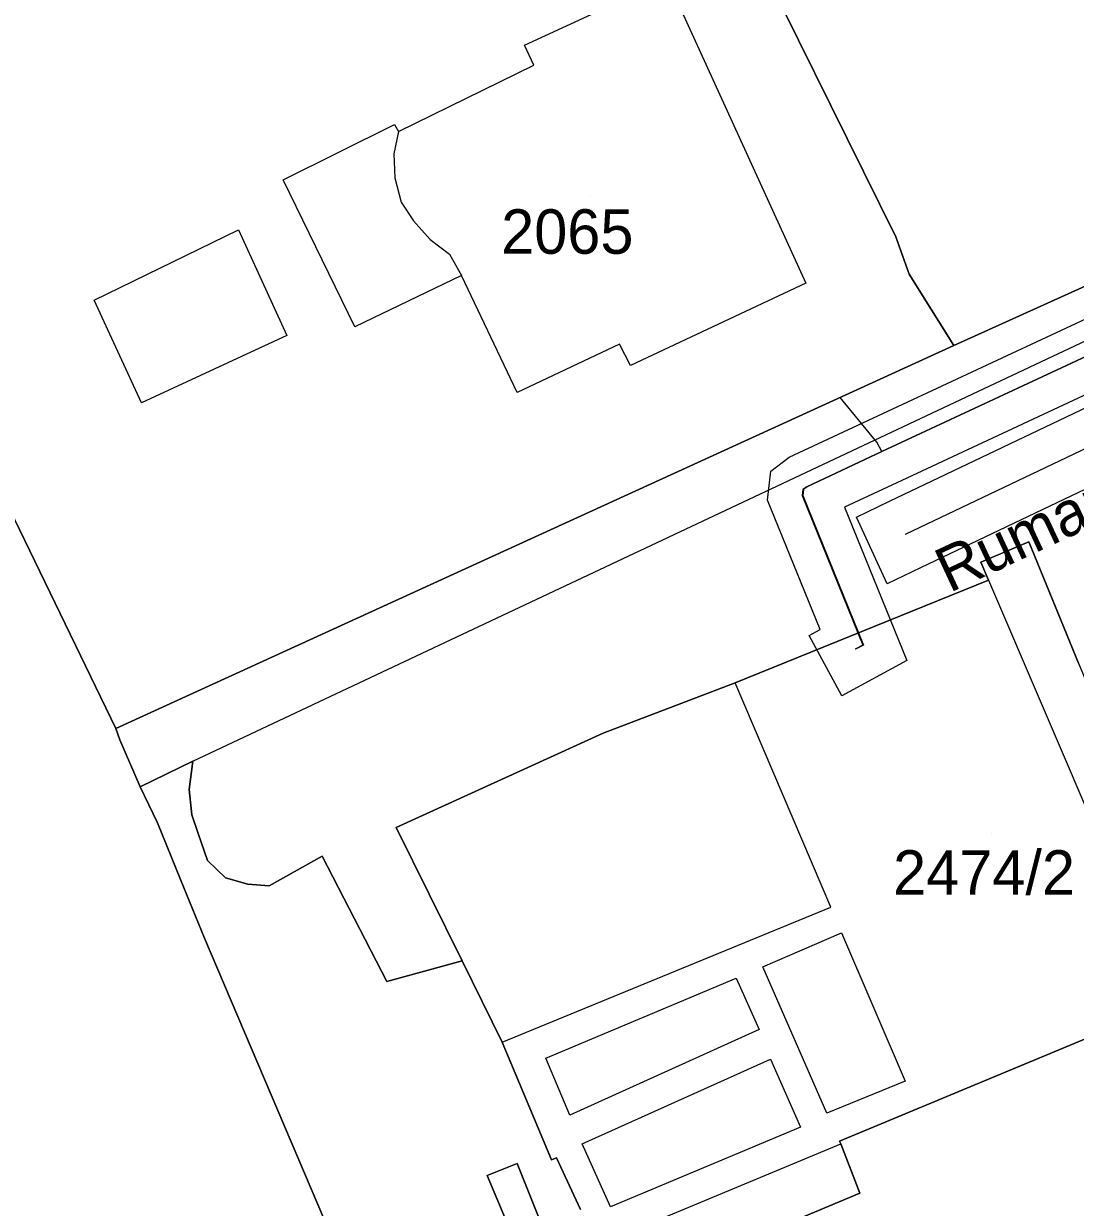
# Model space of a CAD drawing. Extents: x -263423 to -261326, y -1240067 to -1237864.
# Drawn here: x -262596.8 to -262549.5, y -1239094.9 to -1239041.7 of the extents above; entities that cross this region are included whole.
import ezdxf

# ---------------------------------------------------------------- set-up
doc = ezdxf.new("R2010")
doc.units = 0
for name, color, linetype in [('body_kn', 7, 'Continuous'), ('kladpar_druhypozemkov', 7, 'Continuous'), ('kladpar_hranice', 7, 'Continuous'), ('kladpar_parcelnecisla', 7, 'Continuous'), ('kladpar_plochy', 7, 'Continuous'), ('popisy', 7, 'Continuous'), ('tarchy_linie', 7, 'Continuous'), ('zappar_hrandruhpozemk', 7, 'Continuous')]:
    doc.layers.add(name, color=color, linetype=linetype)

msp = doc.modelspace()

# ---------------------------------------------------------------- linework, layer by layer
at = {"layer": 'body_kn'}
for p, q in [((-262574.29, -1239042.66), (-262574.29, -1239042.66)), ((-262573.87, -1239043.56), (-262573.87, -1239043.56)), ((-262580.14, -1239046.22), (-262580.14, -1239046.22)), ((-262579.96, -1239046.54), (-262579.96, -1239046.54)), ((-262579.96, -1239046.54), (-262579.96, -1239046.54)), ((-262580.17, -1239047.55), (-262580.17, -1239047.55)), ((-262585.15, -1239048.71), (-262585.15, -1239048.71)), ((-262580.13, -1239048.63), (-262580.13, -1239048.63)), ((-262579.84, -1239049.72), (-262579.84, -1239049.72)), ((-262587.16, -1239050.96), (-262587.16, -1239050.96)), ((-262587.16, -1239050.96), (-262587.16, -1239050.96)), ((-262579.29, -1239050.56), (-262579.29, -1239050.56)), ((-262578.54, -1239051.4), (-262578.54, -1239051.4)), ((-262557.6, -1239051.28), (-262557.6, -1239051.28)), ((-262577.67, -1239052.05), (-262577.67, -1239052.05)), ((-262577.12, -1239053.02), (-262577.12, -1239053.02)), ((-262577.12, -1239053.02), (-262577.12, -1239053.02)), ((-262557, -1239052.95), (-262557, -1239052.95)), ((-262561.64, -1239053.36), (-262561.64, -1239053.36)), ((-262593.64, -1239054.12), (-262593.64, -1239054.12)), ((-262584.98, -1239055.71), (-262584.98, -1239055.71)), ((-262581.93, -1239055.33), (-262581.93, -1239055.33)), ((-262570.02, -1239056.1), (-262570.02, -1239056.1)), ((-262554.98, -1239056.17), (-262554.98, -1239056.17)), ((-262569.53, -1239057.06), (-262569.53, -1239057.06)), ((-262574.63, -1239058.28), (-262574.63, -1239058.28)), ((-262591.52, -1239058.74), (-262591.52, -1239058.74)), ((-262560.09, -1239058.5), (-262560.09, -1239058.5)), ((-262558.85, -1239059.54), (-262558.85, -1239059.54)), ((-262558.45, -1239060.52), (-262558.45, -1239060.52)), ((-262558.22, -1239060.94), (-262558.22, -1239060.94)), ((-262558.22, -1239060.94), (-262558.22, -1239060.94)), ((-262558.2, -1239060.94), (-262558.2, -1239060.94)), ((-262562.39, -1239061.19), (-262562.39, -1239061.19)), ((-262563.21, -1239061.82), (-262563.21, -1239061.82)), ((-262561.77, -1239062.65), (-262561.77, -1239062.65)), ((-262561.75, -1239062.65), (-262561.75, -1239062.65)), ((-262561.6, -1239062.52), (-262561.6, -1239062.52)), ((-262561.58, -1239062.52), (-262561.58, -1239062.52)), ((-262557.55, -1239062.34), (-262557.55, -1239062.34)), ((-262563.36, -1239063.13), (-262563.36, -1239063.13)), ((-262561.8, -1239062.91), (-262561.8, -1239062.91)), ((-262561.78, -1239062.91), (-262561.78, -1239062.91)), ((-262557.87, -1239063.17), (-262557.87, -1239063.17)), ((-262559.9, -1239063.44), (-262559.9, -1239063.44)), ((-262559.36, -1239063.88), (-262559.36, -1239063.88)), ((-262559.36, -1239063.88), (-262559.36, -1239063.88)), ((-262557.18, -1239064.67), (-262557.18, -1239064.67)), ((-262551.61, -1239064.99), (-262551.61, -1239064.99)), ((-262553.77, -1239065.91), (-262553.77, -1239065.91)), ((-262556.49, -1239066.17), (-262556.49, -1239066.17)), ((-262557.98, -1239066.88), (-262557.98, -1239066.88)), ((-262553.42, -1239066.72), (-262553.42, -1239066.72)), ((-262553.42, -1239066.72), (-262553.42, -1239066.72)), ((-262561, -1239068.94), (-262561, -1239068.94)), ((-262561, -1239068.94), (-262561, -1239068.94)), ((-262561.49, -1239069.21), (-262561.49, -1239069.21)), ((-262559.07, -1239069.64), (-262559.07, -1239069.64)), ((-262559.05, -1239069.64), (-262559.05, -1239069.64)), ((-262559.42, -1239069.83), (-262559.42, -1239069.83)), ((-262559.4, -1239069.83), (-262559.4, -1239069.83)), ((-262557.1, -1239070.34), (-262557.1, -1239070.34)), ((-262564.82, -1239071.34), (-262564.82, -1239071.34)), ((-262560.02, -1239071.92), (-262560.02, -1239071.92)), ((-262592.67, -1239073.4), (-262592.67, -1239073.4)), ((-262592.49, -1239073.91), (-262592.49, -1239073.91)), ((-262570.76, -1239073.61), (-262570.76, -1239073.61)), ((-262589.21, -1239074.87), (-262589.21, -1239074.87)), ((-262589.21, -1239074.87), (-262589.21, -1239074.87)), ((-262591.58, -1239076.02), (-262591.58, -1239076.02)), ((-262589.37, -1239076.14), (-262589.37, -1239076.14)), ((-262590.8, -1239077.63), (-262590.8, -1239077.63)), ((-262589.26, -1239077.28), (-262589.26, -1239077.28)), ((-262588.97, -1239078.12), (-262588.97, -1239078.12)), ((-262580.06, -1239077.85), (-262580.06, -1239077.85)), ((-262580.06, -1239077.85), (-262580.06, -1239077.85)), ((-262583.4, -1239079.13), (-262583.4, -1239079.13)), ((-262588.55, -1239079.33), (-262588.55, -1239079.33)), ((-262589.77, -1239080.19), (-262589.77, -1239080.19)), ((-262587.74, -1239080.11), (-262587.74, -1239080.11)), ((-262586.73, -1239080.39), (-262586.73, -1239080.39)), ((-262585.78, -1239080.47), (-262585.78, -1239080.47)), ((-262560.52, -1239081.43), (-262560.52, -1239081.43)), ((-262588.69, -1239082.82), (-262588.69, -1239082.82)), ((-262560.03, -1239082.59), (-262560.03, -1239082.59)), ((-262577.1, -1239083.85), (-262577.1, -1239083.85)), ((-262563.57, -1239084.12), (-262563.57, -1239084.12)), ((-262563.57, -1239084.12), (-262563.57, -1239084.12)), ((-262580.48, -1239084.78), (-262580.48, -1239084.78)), ((-262564.78, -1239084.62), (-262564.78, -1239084.62)), ((-262563.74, -1239086.94), (-262563.74, -1239086.94)), ((-262575.3, -1239087.51), (-262575.3, -1239087.51)), ((-262575.3, -1239087.51), (-262575.3, -1239087.51)), ((-262573.34, -1239088.22), (-262573.34, -1239088.22)), ((-262573.34, -1239088.22), (-262573.34, -1239088.22)), ((-262563.23, -1239088.26), (-262563.23, -1239088.26)), ((-262557.18, -1239089.26), (-262557.18, -1239089.26)), ((-262572.25, -1239090.78), (-262572.25, -1239090.78)), ((-262560.7, -1239090.7), (-262560.7, -1239090.7)), ((-262561.88, -1239091.32), (-262561.88, -1239091.32)), ((-262560.12, -1239091.96), (-262560.12, -1239091.96)), ((-262571.7, -1239092.07), (-262571.7, -1239092.07)), ((-262571.7, -1239092.07), (-262571.7, -1239092.07)), ((-262560.07, -1239092.08), (-262560.07, -1239092.08)), ((-262574.63, -1239092.96), (-262574.63, -1239092.96)), ((-262573.08, -1239092.79), (-262573.08, -1239092.79)), ((-262572.85, -1239092.7), (-262572.85, -1239092.7)), ((-262575.97, -1239093.5), (-262575.97, -1239093.5)), ((-262559.21, -1239094.29), (-262559.21, -1239094.29)), ((-262570.42, -1239094.91), (-262570.42, -1239094.91))]:
    msp.add_line(p, q, dxfattribs=at)
at = {"layer": 'kladpar_druhypozemkov'}
for p, q in [((-262571.34, -1239049.4), (-262571.34, -1239049.4)), ((-262553.29, -1239078.12), (-262553.29, -1239078.12))]:
    msp.add_line(p, q, dxfattribs=at)
at = {"layer": 'kladpar_hranice'}
for points in [[(-262673.42, -1238961.39), (-262650.84, -1238988.96), (-262642.03, -1238999.89), (-262609.53, -1239039.36), (-262608.63, -1239040.45), (-262592.67, -1239073.4), (-262592.49, -1239073.91), (-262591.58, -1239076.02), (-262590.8, -1239077.63), (-262589.77, -1239080.19), (-262588.69, -1239082.82), (-262576.44, -1239111.62)], [(-262533.6, -1239028.74), (-262537.88, -1239034.55), (-262537.4, -1239035.77), (-262545.54, -1239039.54), (-262543.35, -1239044.03), (-262541.37, -1239043.18), (-262538.76, -1239048.83), (-262554.98, -1239056.17), (-262557, -1239052.95), (-262557.6, -1239051.28), (-262564.89, -1239036.51), (-262566.65, -1239032.79), (-262556.19, -1239024.56), (-262547.6, -1239017.76), (-262547.15, -1239017.4), (-262533.6, -1239028.74)], [(-262573.39, -1239036.2), (-262569.82, -1239034.39), (-262571.78, -1239029.6), (-262568.5, -1239028.31), (-262566.65, -1239032.79), (-262564.89, -1239036.51), (-262557.6, -1239051.28), (-262557, -1239052.95), (-262554.98, -1239056.17), (-262592.67, -1239073.4), (-262608.63, -1239040.45), (-262606.64, -1239038.83), (-262604.69, -1239037.23), (-262596.16, -1239029.92), (-262594.73, -1239028.62), (-262592.86, -1239027.13), (-262581.6, -1239040.4), (-262573.39, -1239036.2)], [(-262549.37, -1239070.45), (-262551.61, -1239064.99), (-262553.77, -1239065.91), (-262553.42, -1239066.72), (-262564.82, -1239071.34), (-262570.76, -1239073.61), (-262580.06, -1239077.85), (-262577.1, -1239083.85), (-262580.48, -1239084.78), (-262583.4, -1239079.13), (-262585.78, -1239080.47), (-262586.73, -1239080.39), (-262587.74, -1239080.11), (-262588.55, -1239079.33), (-262588.97, -1239078.12), (-262589.26, -1239077.28), (-262589.37, -1239076.14), (-262589.21, -1239074.87), (-262591.58, -1239076.02), (-262592.49, -1239073.91), (-262592.67, -1239073.4), (-262554.98, -1239056.17), (-262538.76, -1239048.83)], [(-262580.06, -1239077.85), (-262570.76, -1239073.61), (-262564.82, -1239071.34), (-262553.42, -1239066.72), (-262553.77, -1239065.91), (-262551.61, -1239064.99), (-262549.37, -1239070.45), (-262548.94, -1239071.5), (-262547.01, -1239076.18), (-262543.59, -1239084.48), (-262543.49, -1239084.72), (-262543.37, -1239085.03), (-262545.28, -1239085.78), (-262560.12, -1239091.96), (-262560.07, -1239092.08), (-262559.21, -1239094.29), (-262571.09, -1239099.28)], [(-262576.44, -1239111.62), (-262588.69, -1239082.82), (-262589.77, -1239080.19), (-262590.8, -1239077.63), (-262591.58, -1239076.02), (-262589.21, -1239074.87), (-262589.37, -1239076.14), (-262589.26, -1239077.28), (-262588.97, -1239078.12), (-262588.55, -1239079.33), (-262587.74, -1239080.11), (-262586.73, -1239080.39), (-262585.78, -1239080.47), (-262583.4, -1239079.13), (-262580.48, -1239084.78), (-262577.1, -1239083.85), (-262575.3, -1239087.51), (-262573.08, -1239092.79), (-262572.85, -1239092.7), (-262571.78, -1239095.03)], [(-262571.78, -1239095.03), (-262572.85, -1239092.7), (-262573.08, -1239092.79), (-262575.3, -1239087.51), (-262577.1, -1239083.85), (-262580.06, -1239077.85)], [(-262571.09, -1239099.28), (-262559.21, -1239094.29), (-262560.07, -1239092.08), (-262560.12, -1239091.96), (-262545.28, -1239085.78), (-262543.37, -1239085.03), (-262541.98, -1239084.46)], [(-262574.12, -1239097.92), (-262575.97, -1239093.5), (-262574.63, -1239092.96), (-262573.52, -1239095.73)], [(-262573.52, -1239095.73), (-262574.63, -1239092.96), (-262575.97, -1239093.5), (-262574.12, -1239097.92)]]:
    msp.add_lwpolyline(points, dxfattribs=at)
at = {"layer": 'kladpar_plochy'}
for points in [[(-262673.42, -1238961.39), (-262650.84, -1238988.96), (-262642.03, -1238999.89), (-262609.53, -1239039.36), (-262608.63, -1239040.45), (-262592.67, -1239073.4), (-262592.49, -1239073.91), (-262591.58, -1239076.02), (-262590.8, -1239077.63), (-262589.77, -1239080.19), (-262588.69, -1239082.82), (-262576.44, -1239111.62)], [(-262549.37, -1239070.45), (-262551.61, -1239064.99), (-262553.77, -1239065.91), (-262553.42, -1239066.72), (-262564.82, -1239071.34), (-262570.76, -1239073.61), (-262580.06, -1239077.85), (-262577.1, -1239083.85), (-262580.48, -1239084.78), (-262583.4, -1239079.13), (-262585.78, -1239080.47), (-262586.73, -1239080.39), (-262587.74, -1239080.11), (-262588.55, -1239079.33), (-262588.97, -1239078.12), (-262589.26, -1239077.28), (-262589.37, -1239076.14), (-262589.21, -1239074.87), (-262591.58, -1239076.02), (-262592.49, -1239073.91), (-262592.67, -1239073.4), (-262554.98, -1239056.17), (-262538.76, -1239048.83)], [(-262571.78, -1239095.03), (-262572.85, -1239092.7), (-262573.08, -1239092.79), (-262575.3, -1239087.51), (-262577.1, -1239083.85), (-262580.06, -1239077.85), (-262570.76, -1239073.61), (-262564.82, -1239071.34), (-262553.42, -1239066.72), (-262553.77, -1239065.91), (-262551.61, -1239064.99), (-262549.37, -1239070.45), (-262548.94, -1239071.5), (-262547.01, -1239076.18), (-262543.59, -1239084.48), (-262543.49, -1239084.72), (-262543.37, -1239085.03), (-262545.28, -1239085.78), (-262560.12, -1239091.96), (-262560.07, -1239092.08), (-262559.21, -1239094.29), (-262571.09, -1239099.28)], [(-262576.44, -1239111.62), (-262588.69, -1239082.82), (-262589.77, -1239080.19), (-262590.8, -1239077.63), (-262591.58, -1239076.02), (-262589.21, -1239074.87), (-262589.37, -1239076.14), (-262589.26, -1239077.28), (-262588.97, -1239078.12), (-262588.55, -1239079.33), (-262587.74, -1239080.11), (-262586.73, -1239080.39), (-262585.78, -1239080.47), (-262583.4, -1239079.13), (-262580.48, -1239084.78), (-262577.1, -1239083.85), (-262575.3, -1239087.51), (-262573.08, -1239092.79), (-262572.85, -1239092.7), (-262571.78, -1239095.03)], [(-262571.09, -1239099.28), (-262559.21, -1239094.29), (-262560.07, -1239092.08), (-262560.12, -1239091.96), (-262545.28, -1239085.78), (-262543.37, -1239085.03), (-262541.98, -1239084.46), (-262541.01, -1239086.82), (-262534.77, -1239084.17), (-262529.07, -1239081.77), (-262524.75, -1239091.92), (-262524.88, -1239091.99), (-262527.23, -1239093.05), (-262511.26, -1239130.89)], [(-262574.12, -1239097.92), (-262575.97, -1239093.5), (-262574.63, -1239092.96), (-262573.52, -1239095.73)], [(-262573.52, -1239095.73), (-262574.63, -1239092.96), (-262575.97, -1239093.5), (-262574.12, -1239097.92)]]:
    msp.add_lwpolyline(points, dxfattribs=at)
for points in [[(-262533.6, -1239028.74), (-262537.88, -1239034.55), (-262537.4, -1239035.77), (-262545.54, -1239039.54), (-262543.35, -1239044.03), (-262541.37, -1239043.18), (-262538.76, -1239048.83), (-262554.98, -1239056.17), (-262557, -1239052.95), (-262557.6, -1239051.28), (-262564.89, -1239036.51), (-262566.65, -1239032.79), (-262556.19, -1239024.56), (-262547.6, -1239017.76), (-262547.15, -1239017.4)], [(-262573.39, -1239036.2), (-262569.82, -1239034.39), (-262571.78, -1239029.6), (-262568.5, -1239028.31), (-262566.65, -1239032.79), (-262564.89, -1239036.51), (-262557.6, -1239051.28), (-262557, -1239052.95), (-262554.98, -1239056.17), (-262592.67, -1239073.4), (-262608.63, -1239040.45), (-262606.64, -1239038.83), (-262604.69, -1239037.23), (-262596.16, -1239029.92), (-262594.73, -1239028.62), (-262592.86, -1239027.13), (-262581.6, -1239040.4)]]:
    msp.add_lwpolyline(points, close=True, dxfattribs=at)
at = {"layer": 'tarchy_linie'}
msp.add_line((-262512.3, -1239043.27), (-262557.18, -1239064.67), dxfattribs=at)
for points in [[(-262513.46, -1239035.46), (-262514.16, -1239036.26), (-262518.71, -1239042.53), (-262530.85, -1239048.04), (-262539.43, -1239052.17), (-262558.22, -1239060.94), (-262561.6, -1239062.52), (-262561.77, -1239062.65), (-262561.8, -1239062.91), (-262559.07, -1239069.64), (-262559.42, -1239069.83)], [(-262561, -1239068.94), (-262563.36, -1239063.13), (-262563.21, -1239061.82), (-262562.39, -1239061.19), (-262558.85, -1239059.54), (-262540.08, -1239050.78), (-262531.47, -1239046.63), (-262519.7, -1239041.29), (-262517.62, -1239038.43), (-262517.59, -1239038.41), (-262516.46, -1239039.45), (-262515.31, -1239040.51), (-262517.68, -1239043.77), (-262530.19, -1239049.45), (-262538.74, -1239053.56), (-262557.55, -1239062.34), (-262559.9, -1239063.44), (-262557.1, -1239070.34), (-262560.02, -1239071.92), (-262561.49, -1239069.21), (-262561, -1239068.94)], [(-262516.46, -1239039.45), (-262518.69, -1239042.53), (-262530.83, -1239048.04), (-262539.41, -1239052.17), (-262558.2, -1239060.94), (-262561.58, -1239062.52), (-262561.75, -1239062.65), (-262561.78, -1239062.91), (-262559.05, -1239069.64), (-262559.4, -1239069.83)], [(-262559.36, -1239063.88), (-262557.87, -1239063.17), (-262513.61, -1239042.07), (-262512.3, -1239043.27), (-262511.06, -1239044.42), (-262510.04, -1239044.02), (-262556.49, -1239066.17), (-262557.98, -1239066.88), (-262559.36, -1239063.88)], [(-262558.22, -1239060.94), (-262558.45, -1239060.52), (-262560.09, -1239058.5)]]:
    msp.add_lwpolyline(points, dxfattribs=at)
at = {"layer": 'zappar_hrandruhpozemk'}
for p, q in [((-262579.84, -1239049.72), (-262579.29, -1239050.56)), ((-262587.16, -1239050.96), (-262584.98, -1239055.71)), ((-262574.63, -1239058.28), (-262577.12, -1239053.02)), ((-262584.98, -1239055.71), (-262591.52, -1239058.74)), ((-262589.21, -1239074.87), (-262549.01, -1239055.92)), ((-262553.42, -1239066.72), (-262545.28, -1239085.78)), ((-262560.52, -1239081.43), (-262564.82, -1239071.34)), ((-262575.3, -1239087.51), (-262560.52, -1239081.43)), ((-262563.57, -1239084.12), (-262560.03, -1239082.59)), ((-262560.03, -1239082.59), (-262557.18, -1239089.26)), ((-262563.74, -1239086.94), (-262572.25, -1239090.78)), ((-262572.25, -1239090.78), (-262573.34, -1239088.22)), ((-262561.88, -1239091.32), (-262570.42, -1239094.91)), ((-262574.12, -1239097.92), (-262560.07, -1239092.08)), ((-262570.42, -1239094.91), (-262571.7, -1239092.07))]:
    msp.add_line(p, q, dxfattribs=at)
for points in [[(-262577.12, -1239053.02), (-262581.93, -1239055.33), (-262585.15, -1239048.71), (-262580.14, -1239046.22), (-262579.96, -1239046.54), (-262573.87, -1239043.56), (-262574.29, -1239042.66), (-262567.88, -1239039.68)], [(-262567.88, -1239039.68), (-262561.64, -1239053.36), (-262569.53, -1239057.06), (-262570.02, -1239056.1), (-262574.63, -1239058.28)], [(-262579.96, -1239046.54), (-262580.17, -1239047.55), (-262580.13, -1239048.63), (-262579.84, -1239049.72)], [(-262591.52, -1239058.74), (-262593.64, -1239054.12), (-262587.16, -1239050.96)], [(-262579.29, -1239050.56), (-262578.54, -1239051.4), (-262577.67, -1239052.05), (-262577.12, -1239053.02)], [(-262557.18, -1239089.26), (-262560.7, -1239090.7), (-262563.57, -1239084.12)], [(-262573.34, -1239088.22), (-262564.78, -1239084.62), (-262563.74, -1239086.94)], [(-262571.7, -1239092.07), (-262563.23, -1239088.26), (-262561.88, -1239091.32)]]:
    msp.add_lwpolyline(points, dxfattribs=at)

# ---------------------------------------------------------------- texts
at = {"layer": 'kladpar_parcelnecisla'}
for s, p in [('2065', (-262575.343, -1239052.04)), ('2474/2', (-262557.716, -1239080.87))]:
    msp.add_text(s, height=2, dxfattribs=at).set_placement(p)
at = {"layer": 'popisy'}
msp.add_text('Rumanova', height=2, rotation=25, dxfattribs=at).set_placement((-262555.186, -1239067.308))

doc.saveas('drawing.dxf')
